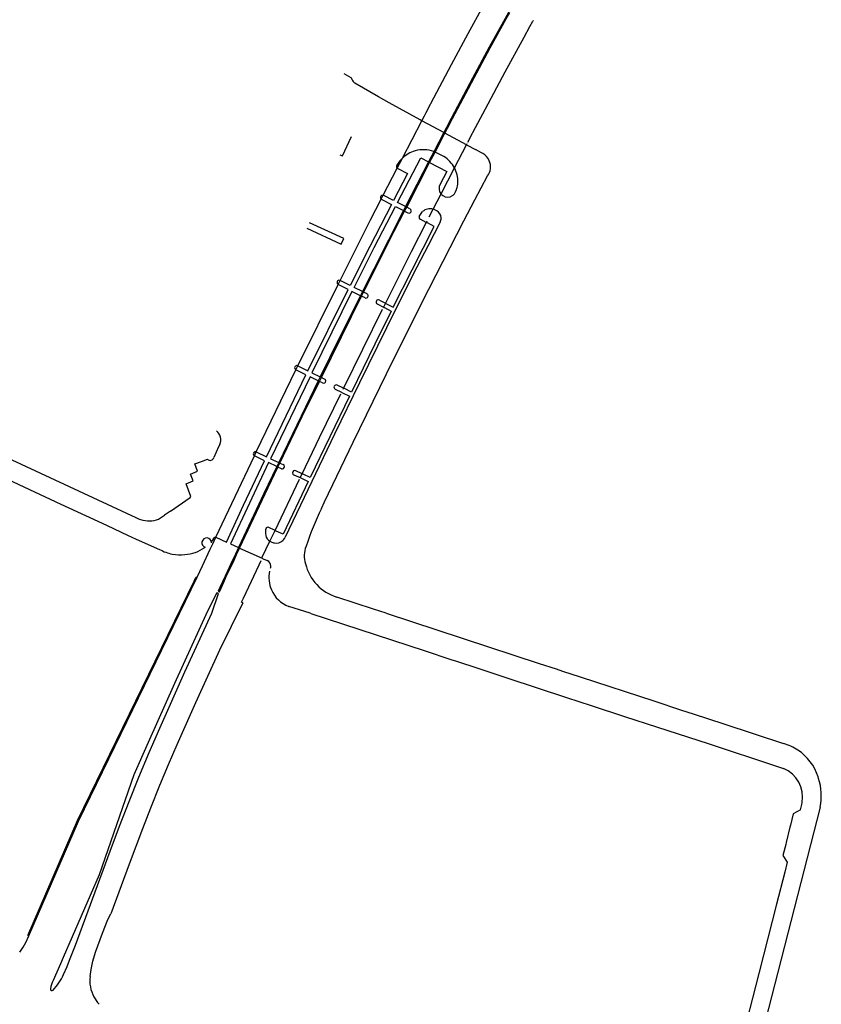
# Model space of a CAD drawing. Extents: x 148869 to 161638, y 453607 to 469810.
# Tile 898 of 1056: x 159112 to 159114.73, y 459865.87 to 459869.23. Entities that reach past the tile are written whole.
import ezdxf

# ---------------------------------------------------------------- set-up
doc = ezdxf.new("R2010")
doc.units = 0
doc.layers.add('LKI_V01_KANTRIJWEG', color=252, linetype='CONTINUOUS')

msp = doc.modelspace()

# ---------------------------------------------------------------- linework, layer by layer
at = {"layer": 'LKI_V01_KANTRIJWEG'}
for p, q in [((159113.1307, 459869.0342), (159113.1066, 459869.0478)), ((159113.1307, 459869.0342), (159113.1066, 459869.0478)), ((159113.3661, 459868.8909), (159113.2605, 459868.949)), ((159113.3661, 459868.8909), (159113.2605, 459868.949)), ((159113.3861, 459868.916), (159113.4009, 459868.9443)), ((159113.3861, 459868.916), (159113.4009, 459868.9443)), ((159113.4009, 459868.9443), (159113.4021, 459868.9465)), ((159113.4009, 459868.9443), (159113.4021, 459868.9465)), ((159113.3052, 459868.7605), (159113.3715, 459868.888)), ((159113.3052, 459868.7605), (159113.3715, 459868.888)), ((159113.3715, 459868.888), (159113.3703, 459868.8886)), ((159113.3715, 459868.888), (159113.3703, 459868.8886)), ((159113.4466, 459868.8477), (159113.3715, 459868.888)), ((159113.4466, 459868.8477), (159113.3715, 459868.888)), ((159113.4727, 459868.8978), (159113.4716, 459868.8956)), ((159113.4727, 459868.8978), (159113.4716, 459868.8956)), ((159113.4749, 459868.8933), (159113.4761, 459868.8955)), ((159113.4749, 459868.8933), (159113.4761, 459868.8955)), ((159113.4466, 459868.8477), (159113.4127, 459868.7826)), ((159113.4466, 459868.8477), (159113.4127, 459868.7826)), ((159113.4164, 459868.7811), (159113.4501, 459868.8458)), ((159113.4164, 459868.7811), (159113.4501, 459868.8458)), ((159113.4487, 459868.8466), (159113.4466, 459868.8477)), ((159113.4487, 459868.8466), (159113.4466, 459868.8477)), ((159113.4501, 459868.8458), (159113.4487, 459868.8466)), ((159113.4501, 459868.8458), (159113.4487, 459868.8466)), ((159113.5239, 459868.8062), (159113.4501, 459868.8458)), ((159113.5239, 459868.8062), (159113.4501, 459868.8458)), ((159113.5282, 459868.8146), (159113.5444, 459868.8454)), ((159113.5282, 459868.8146), (159113.5444, 459868.8454)), ((159113.5444, 459868.8454), (159113.5455, 459868.8476)), ((159113.5444, 459868.8454), (159113.5455, 459868.8476)), ((159113.5239, 459868.8062), (159113.526, 459868.8102)), ((159113.5239, 459868.8062), (159113.526, 459868.8102)), ((159113.4127, 459868.7826), (159113.3944, 459868.7475)), ((159113.4127, 459868.7826), (159113.3944, 459868.7475)), ((159113.3981, 459868.7456), (159113.4164, 459868.7811)), ((159113.3981, 459868.7456), (159113.4164, 459868.7811)), ((159113.4147, 459868.7818), (159113.4127, 459868.7826)), ((159113.4147, 459868.7818), (159113.4127, 459868.7826)), ((159113.4164, 459868.7811), (159113.4147, 459868.7818)), ((159113.4164, 459868.7811), (159113.4147, 459868.7818)), ((159113.4196, 459868.7798), (159113.4164, 459868.7811)), ((159113.4196, 459868.7798), (159113.4164, 459868.7811)), ((159113.4465, 459868.7659), (159113.4196, 459868.7798)), ((159113.4465, 459868.7659), (159113.4196, 459868.7798)), ((159113.4827, 459868.7271), (159113.5239, 459868.8062)), ((159113.4827, 459868.7271), (159113.5239, 459868.8062)), ((159113.5256, 459868.8053), (159113.5239, 459868.8062)), ((159113.5256, 459868.8053), (159113.5239, 459868.8062)), ((159113.5276, 459868.8042), (159113.5256, 459868.8053)), ((159113.5276, 459868.8042), (159113.5256, 459868.8053)), ((159113.5558, 459868.7891), (159113.5276, 459868.8042)), ((159113.5558, 459868.7891), (159113.5276, 459868.8042)), ((159113.557, 459868.7885), (159113.5558, 459868.7891)), ((159113.557, 459868.7885), (159113.5558, 459868.7891)), ((159113.557, 459868.7885), (159113.5558, 459868.7891)), ((159113.557, 459868.7885), (159113.5558, 459868.7891)), ((159113.5587, 459868.7875), (159113.557, 459868.7885)), ((159113.5587, 459868.7875), (159113.557, 459868.7885)), ((159113.5602, 459868.7868), (159113.5587, 459868.7875)), ((159113.5602, 459868.7868), (159113.5587, 459868.7875)), ((159113.5792, 459868.7767), (159113.5602, 459868.7868)), ((159113.5792, 459868.7767), (159113.5602, 459868.7868)), ((159113.2875, 459868.7267), (159113.3052, 459868.7605)), ((159113.2875, 459868.7267), (159113.3052, 459868.7605)), ((159113.3052, 459868.7605), (159113.3021, 459868.7576)), ((159113.3052, 459868.7605), (159113.3021, 459868.7576)), ((159113.3944, 459868.7475), (159113.3159, 459868.5954)), ((159113.3944, 459868.7475), (159113.3159, 459868.5954)), ((159113.3197, 459868.5934), (159113.3981, 459868.7456)), ((159113.3197, 459868.5934), (159113.3981, 459868.7456)), ((159113.3944, 459868.7475), (159113.3965, 459868.7465)), ((159113.3944, 459868.7475), (159113.3965, 459868.7465)), ((159113.3965, 459868.7465), (159113.3981, 459868.7456)), ((159113.3965, 459868.7465), (159113.3981, 459868.7456)), ((159113.2399, 459868.6337), (159113.2875, 459868.7267)), ((159113.2399, 459868.6337), (159113.2875, 459868.7267)), ((159113.2865, 459868.7274), (159113.2875, 459868.7267)), ((159113.2865, 459868.7274), (159113.2875, 459868.7267)), ((159113.4368, 459868.6386), (159113.4827, 459868.7271)), ((159113.4368, 459868.6386), (159113.4827, 459868.7271)), ((159113.4838, 459868.725), (159113.4827, 459868.7271)), ((159113.4838, 459868.725), (159113.4827, 459868.7271)), ((159113.485, 459868.7226), (159113.4838, 459868.725)), ((159113.485, 459868.7226), (159113.4838, 459868.725)), ((159113.6051, 459868.7237), (159113.6052, 459868.725)), ((159113.6051, 459868.7237), (159113.6052, 459868.725)), ((159113.2332, 459868.6206), (159113.2399, 459868.6337)), ((159113.2332, 459868.6206), (159113.2399, 459868.6337)), ((159113.2332, 459868.6206), (159113.2346, 459868.6197)), ((159113.2332, 459868.6206), (159113.2346, 459868.6197)), ((159113.2414, 459868.6332), (159113.2399, 459868.6337)), ((159113.2414, 459868.6332), (159113.2399, 459868.6337)), ((159113.41, 459868.5866), (159113.4368, 459868.6386)), ((159113.41, 459868.5866), (159113.4368, 459868.6386)), ((159113.4368, 459868.6386), (159113.4382, 459868.6371)), ((159113.4368, 459868.6386), (159113.4382, 459868.6371)), ((159113.4382, 459868.6371), (159113.4398, 459868.6355)), ((159113.4382, 459868.6371), (159113.4398, 459868.6355)), ((159113.4398, 459868.6355), (159113.4427, 459868.6331)), ((159113.4398, 459868.6355), (159113.4427, 459868.6331)), ((159113.3159, 459868.5954), (159113.3088, 459868.5815)), ((159113.3159, 459868.5954), (159113.3088, 459868.5815)), ((159113.3088, 459868.5815), (159113.3109, 459868.5804)), ((159113.3088, 459868.5815), (159113.3109, 459868.5804)), ((159113.3109, 459868.5804), (159113.3125, 459868.5796)), ((159113.3109, 459868.5804), (159113.3125, 459868.5796)), ((159113.3125, 459868.5796), (159113.3197, 459868.5934)), ((159113.3125, 459868.5796), (159113.3197, 459868.5934)), ((159113.3125, 459868.5796), (159113.3241, 459868.5737)), ((159113.3125, 459868.5796), (159113.3241, 459868.5737)), ((159113.318, 459868.5943), (159113.3159, 459868.5954)), ((159113.318, 459868.5943), (159113.3159, 459868.5954)), ((159113.3197, 459868.5934), (159113.318, 459868.5943)), ((159113.3197, 459868.5934), (159113.318, 459868.5943)), ((159113.331, 459868.5875), (159113.3197, 459868.5934)), ((159113.331, 459868.5875), (159113.3197, 459868.5934)), ((159113.3626, 459868.562), (159113.3739, 459868.5782)), ((159113.3626, 459868.562), (159113.3739, 459868.5782)), ((159113.3964, 459868.5603), (159113.41, 459868.5866)), ((159113.3964, 459868.5603), (159113.41, 459868.5866)), ((159113.4119, 459868.5861), (159113.41, 459868.5866)), ((159113.4119, 459868.5861), (159113.41, 459868.5866)), ((159113.414, 459868.5853), (159113.4119, 459868.5861)), ((159113.414, 459868.5853), (159113.4119, 459868.5861)), ((159113.3867, 459868.5413), (159113.3655, 459868.5522)), ((159113.3867, 459868.5413), (159113.3655, 459868.5522)), ((159113.3888, 459868.5454), (159113.3867, 459868.5413)), ((159113.3888, 459868.5454), (159113.3867, 459868.5413)), ((159113.3884, 459868.5404), (159113.3867, 459868.5413)), ((159113.3884, 459868.5404), (159113.3867, 459868.5413)), ((159113.4341, 459868.5427), (159113.4353, 459868.5458)), ((159113.4341, 459868.5427), (159113.4353, 459868.5458)), ((159113.4437, 459868.4093), (159113.5149, 459868.5465)), ((159113.4437, 459868.4093), (159113.5149, 459868.5465)), ((159113.1053, 459868.4864), (159112.9881, 459868.5404)), ((159113.1053, 459868.4864), (159112.9881, 459868.5404)), ((159113.3904, 459868.5394), (159113.3884, 459868.5404)), ((159113.3904, 459868.5394), (159113.3884, 459868.5404)), ((159113.3712, 459868.2667), (159113.4437, 459868.4093)), ((159113.3712, 459868.2667), (159113.4437, 459868.4093)), ((159113.0863, 459868.3298), (159113.093, 459868.3431)), ((159113.0863, 459868.3298), (159113.093, 459868.3431)), ((159113.093, 459868.3431), (159113.0915, 459868.3436)), ((159113.093, 459868.3431), (159113.0915, 459868.3436)), ((159112.9489, 459868.0518), (159113.0863, 459868.3298)), ((159112.9489, 459868.0518), (159113.0863, 459868.3298)), ((159113.0849, 459868.3306), (159113.0863, 459868.3298)), ((159113.0849, 459868.3306), (159113.0863, 459868.3298)), ((159113.0293, 459868.0123), (159113.166, 459868.2895)), ((159113.0293, 459868.0123), (159113.166, 459868.2895)), ((159113.169, 459868.3051), (159113.1622, 459868.2914)), ((159113.169, 459868.3051), (159113.1622, 459868.2914)), ((159113.1642, 459868.2904), (159113.1622, 459868.2914)), ((159113.1642, 459868.2904), (159113.1622, 459868.2914)), ((159113.166, 459868.2895), (159113.1642, 459868.2904)), ((159113.166, 459868.2895), (159113.1642, 459868.2904)), ((159113.166, 459868.2895), (159113.1729, 459868.3032)), ((159113.166, 459868.2895), (159113.1729, 459868.3032)), ((159113.1777, 459868.2837), (159113.166, 459868.2895)), ((159113.1777, 459868.2837), (159113.166, 459868.2895)), ((159113.1711, 459868.3041), (159113.169, 459868.3051)), ((159113.1711, 459868.3041), (159113.169, 459868.3051)), ((159113.1729, 459868.3032), (159113.1711, 459868.3041)), ((159113.1729, 459868.3032), (159113.1711, 459868.3041)), ((159113.1845, 459868.2974), (159113.1729, 459868.3032)), ((159113.1845, 459868.2974), (159113.1729, 459868.3032)), ((159113.2269, 459868.276), (159113.2472, 459868.2658)), ((159113.2269, 459868.276), (159113.2472, 459868.2658)), ((159113.2188, 459868.2631), (159113.2403, 459868.2522)), ((159113.2188, 459868.2631), (159113.2403, 459868.2522)), ((159113.2472, 459868.2658), (159113.2403, 459868.2522)), ((159113.2472, 459868.2658), (159113.2403, 459868.2522)), ((159113.2403, 459868.2522), (159113.2423, 459868.2513)), ((159113.2403, 459868.2522), (159113.2423, 459868.2513)), ((159113.2423, 459868.2513), (159113.2438, 459868.2505)), ((159113.2423, 459868.2513), (159113.2438, 459868.2505)), ((159113.2472, 459868.2658), (159113.2491, 459868.2648)), ((159113.2472, 459868.2658), (159113.2491, 459868.2648)), ((159113.2491, 459868.2648), (159113.2506, 459868.264)), ((159113.2491, 459868.2648), (159113.2506, 459868.264)), ((159113.2508, 459868.0252), (159113.3712, 459868.2667)), ((159113.2508, 459868.0252), (159113.3712, 459868.2667)), ((159112.8067, 459867.7584), (159112.9421, 459868.0383)), ((159112.8067, 459867.7584), (159112.9421, 459868.0383)), ((159112.9409, 459868.039), (159112.9421, 459868.0383)), ((159112.9409, 459868.039), (159112.9421, 459868.0383)), ((159112.9409, 459868.039), (159112.9421, 459868.0383)), ((159112.9409, 459868.039), (159112.9421, 459868.0383)), ((159112.9421, 459868.0383), (159112.9489, 459868.0518)), ((159112.9421, 459868.0383), (159112.9489, 459868.0518)), ((159112.9489, 459868.0518), (159112.9474, 459868.0523)), ((159112.9489, 459868.0518), (159112.9474, 459868.0523)), ((159113.0251, 459868.0144), (159113.0185, 459868.0009)), ((159113.0251, 459868.0144), (159113.0185, 459868.0009)), ((159113.0227, 459867.9988), (159113.0293, 459868.0123)), ((159113.0227, 459867.9988), (159113.0293, 459868.0123)), ((159113.0251, 459868.0144), (159113.0272, 459868.0133)), ((159113.0251, 459868.0144), (159113.0272, 459868.0133)), ((159113.0272, 459868.0133), (159113.0293, 459868.0123)), ((159113.0272, 459868.0133), (159113.0293, 459868.0123)), ((159113.0293, 459868.0123), (159113.0401, 459868.007)), ((159113.0293, 459868.0123), (159113.0401, 459868.007)), ((159113.0206, 459867.9998), (159113.0185, 459868.0009)), ((159113.0206, 459867.9998), (159113.0185, 459868.0009)), ((159113.0227, 459867.9988), (159113.0206, 459867.9998)), ((159113.0227, 459867.9988), (159113.0206, 459867.9998)), ((159113.0331, 459867.9937), (159113.0227, 459867.9988)), ((159113.0331, 459867.9937), (159113.0227, 459867.9988)), ((159113.0756, 459867.9727), (159113.0972, 459867.9621)), ((159113.0756, 459867.9727), (159113.0972, 459867.9621)), ((159113.104, 459867.9759), (159113.0824, 459867.9865)), ((159113.104, 459867.9759), (159113.0824, 459867.9865)), ((159113.104, 459867.9759), (159113.1018, 459867.9715)), ((159113.104, 459867.9759), (159113.1018, 459867.9715)), ((159113.1059, 459867.975), (159113.104, 459867.9759)), ((159113.1059, 459867.975), (159113.104, 459867.9759)), ((159113.1075, 459867.9742), (159113.1059, 459867.975)), ((159113.1075, 459867.9742), (159113.1059, 459867.975)), ((159113.0972, 459867.9621), (159113.0991, 459867.9611)), ((159113.0972, 459867.9621), (159113.0991, 459867.9611)), ((159113.0991, 459867.9611), (159113.1008, 459867.9603)), ((159113.0991, 459867.9611), (159113.1008, 459867.9603)), ((159111.6477, 459867.8829), (159112.3958, 459867.5344)), ((159111.6477, 459867.8829), (159112.3958, 459867.5344)), ((159112.6786, 459867.776), (159112.6617, 459867.7397)), ((159112.6786, 459867.776), (159112.6617, 459867.7397)), ((159112.6823, 459867.7841), (159112.6786, 459867.776)), ((159112.6823, 459867.7841), (159112.6786, 459867.776)), ((159112.6693, 459867.4671), (159112.8003, 459867.7452)), ((159112.6693, 459867.4671), (159112.8003, 459867.7452)), ((159112.8003, 459867.7452), (159112.8067, 459867.7584)), ((159112.8003, 459867.7452), (159112.8067, 459867.7584)), ((159112.8003, 459867.7452), (159112.8013, 459867.7447)), ((159112.8003, 459867.7452), (159112.8013, 459867.7447)), ((159112.6203, 459867.726), (159112.6403, 459867.7337)), ((159112.6203, 459867.726), (159112.6403, 459867.7337)), ((159112.8835, 459867.722), (159112.8769, 459867.7083)), ((159112.8835, 459867.722), (159112.8769, 459867.7083)), ((159112.8792, 459867.7072), (159112.8769, 459867.7083)), ((159112.8792, 459867.7072), (159112.8769, 459867.7083)), ((159112.8808, 459867.7064), (159112.8792, 459867.7072)), ((159112.8808, 459867.7064), (159112.8792, 459867.7072)), ((159112.8808, 459867.7064), (159112.8874, 459867.7202)), ((159112.8808, 459867.7064), (159112.8874, 459867.7202)), ((159112.8924, 459867.7009), (159112.8808, 459867.7064)), ((159112.8924, 459867.7009), (159112.8808, 459867.7064)), ((159112.8835, 459867.722), (159112.8858, 459867.721)), ((159112.8835, 459867.722), (159112.8858, 459867.721)), ((159112.8858, 459867.721), (159112.8874, 459867.7202)), ((159112.8858, 459867.721), (159112.8874, 459867.7202)), ((159112.8874, 459867.7202), (159112.8983, 459867.7151)), ((159112.8874, 459867.7202), (159112.8983, 459867.7151)), ((159111.8931, 459867.6958), (159112.1409, 459867.5805)), ((159111.8931, 459867.6958), (159112.1409, 459867.5805)), ((159112.935, 459867.6806), (159112.9586, 459867.6695)), ((159112.935, 459867.6806), (159112.9586, 459867.6695)), ((159112.9632, 459867.6839), (159112.9413, 459867.6944)), ((159112.9632, 459867.6839), (159112.9413, 459867.6944)), ((159112.9581, 459867.6733), (159112.9632, 459867.6839)), ((159112.9581, 459867.6733), (159112.9632, 459867.6839)), ((159112.9651, 459867.683), (159112.9632, 459867.6839)), ((159112.9651, 459867.683), (159112.9632, 459867.6839)), ((159112.967, 459867.6821), (159112.9651, 459867.683)), ((159112.967, 459867.6821), (159112.9651, 459867.683)), ((159112.871, 459867.4903), (159112.9546, 459867.6654)), ((159112.871, 459867.4903), (159112.9546, 459867.6654)), ((159112.1409, 459867.5805), (159112.1681, 459867.5678)), ((159112.1409, 459867.5805), (159112.1681, 459867.5678)), ((159112.1681, 459867.5678), (159112.2809, 459867.5153)), ((159112.1681, 459867.5678), (159112.2809, 459867.5153)), ((159113.0289, 459867.5652), (159113.0399, 459867.5882)), ((159113.0289, 459867.5652), (159113.0399, 459867.5882)), ((159112.474, 459867.5293), (159112.4943, 459867.543)), ((159112.474, 459867.5293), (159112.4943, 459867.543)), ((159112.5142, 459867.5563), (159112.4943, 459867.543)), ((159112.5142, 459867.5563), (159112.4943, 459867.543)), ((159112.871, 459867.4903), (159112.8478, 459867.5012)), ((159112.871, 459867.4903), (159112.8478, 459867.5012)), ((159112.3674, 459867.4745), (159112.3972, 459867.4605)), ((159112.3674, 459867.4745), (159112.3972, 459867.4605)), ((159112.659, 459867.445), (159112.6693, 459867.4671)), ((159112.659, 459867.445), (159112.6693, 459867.4671)), ((159112.6693, 459867.4671), (159112.6679, 459867.4674)), ((159112.6693, 459867.4671), (159112.6679, 459867.4674)), ((159112.8535, 459867.4535), (159112.871, 459867.4903)), ((159112.8535, 459867.4535), (159112.871, 459867.4903)), ((159112.8731, 459867.4893), (159112.871, 459867.4903)), ((159112.8731, 459867.4893), (159112.871, 459867.4903)), ((159112.8749, 459867.4885), (159112.8731, 459867.4893)), ((159112.8749, 459867.4885), (159112.8731, 459867.4893)), ((159112.3972, 459867.4605), (159112.4773, 459867.4257)), ((159112.3972, 459867.4605), (159112.4773, 459867.4257)), ((159112.633, 459867.4329), (159112.631, 459867.4323)), ((159112.633, 459867.4329), (159112.631, 459867.4323)), ((159112.6502, 459867.4261), (159112.659, 459867.445)), ((159112.6502, 459867.4261), (159112.659, 459867.445)), ((159112.6601, 459867.461), (159112.6539, 459867.4524)), ((159112.6601, 459867.461), (159112.6539, 459867.4524)), ((159112.6601, 459867.461), (159112.6629, 459867.465)), ((159112.6601, 459867.461), (159112.6629, 459867.465)), ((159112.8264, 459867.3968), (159112.8535, 459867.4535)), ((159112.8264, 459867.3968), (159112.8535, 459867.4535)), ((159112.8535, 459867.4535), (159112.8555, 459867.4522)), ((159112.8535, 459867.4535), (159112.8555, 459867.4522)), ((159112.8555, 459867.4522), (159112.8573, 459867.4513)), ((159112.8555, 459867.4522), (159112.8573, 459867.4513)), ((159112.6238, 459867.3697), (159112.6502, 459867.4261)), ((159112.6238, 459867.3697), (159112.6502, 459867.4261)), ((159112.7359, 459867.4099), (159112.7271, 459867.391)), ((159112.7359, 459867.4099), (159112.7271, 459867.391)), ((159112.731, 459867.3892), (159112.7398, 459867.4081)), ((159112.731, 459867.3892), (159112.7398, 459867.4081)), ((159112.7462, 459867.432), (159112.7359, 459867.4099)), ((159112.7462, 459867.432), (159112.7359, 459867.4099)), ((159112.7398, 459867.4081), (159112.7501, 459867.4303)), ((159112.7398, 459867.4081), (159112.7501, 459867.4303)), ((159112.7462, 459867.432), (159112.7485, 459867.431)), ((159112.7462, 459867.432), (159112.7485, 459867.431)), ((159112.7485, 459867.431), (159112.7501, 459867.4303)), ((159112.7485, 459867.431), (159112.7501, 459867.4303)), ((159112.7501, 459867.4303), (159112.8267, 459867.3955)), ((159112.7501, 459867.4303), (159112.8267, 459867.3955)), ((159112.615, 459867.3507), (159112.6238, 459867.3697)), ((159112.615, 459867.3507), (159112.6238, 459867.3697)), ((159112.7271, 459867.391), (159112.7009, 459867.3346)), ((159112.7271, 459867.391), (159112.7009, 459867.3346)), ((159112.7048, 459867.3328), (159112.731, 459867.3892)), ((159112.7048, 459867.3328), (159112.731, 459867.3892)), ((159112.8074, 459867.3543), (159112.8162, 459867.3732)), ((159112.8074, 459867.3543), (159112.8162, 459867.3732)), ((159112.8162, 459867.3732), (159112.8231, 459867.3881)), ((159112.8162, 459867.3732), (159112.8231, 459867.3881)), ((159112.8267, 459867.3955), (159112.8284, 459867.3947)), ((159112.8267, 459867.3955), (159112.8284, 459867.3947)), ((159112.8284, 459867.3947), (159112.8302, 459867.3939)), ((159112.8284, 459867.3947), (159112.8302, 459867.3939)), ((159112.8302, 459867.3939), (159112.8444, 459867.3875)), ((159112.8302, 459867.3939), (159112.8444, 459867.3875)), ((159112.7009, 459867.3346), (159112.692, 459867.3156)), ((159112.7009, 459867.3346), (159112.692, 459867.3156)), ((159112.696, 459867.3138), (159112.7048, 459867.3328)), ((159112.696, 459867.3138), (159112.7048, 459867.3328)), ((159112.7812, 459867.298), (159112.8074, 459867.3543)), ((159112.7812, 459867.298), (159112.8074, 459867.3543)), ((159112.692, 459867.3156), (159112.6828, 459867.2959)), ((159112.692, 459867.3156), (159112.6828, 459867.2959)), ((159112.6868, 459867.2941), (159112.696, 459867.3138)), ((159112.6868, 459867.2941), (159112.696, 459867.3138)), ((159112.7724, 459867.2791), (159112.7812, 459867.298)), ((159112.7724, 459867.2791), (159112.7812, 459867.298)), ((159112.7632, 459867.2594), (159112.7724, 459867.2791)), ((159112.7632, 459867.2594), (159112.7724, 459867.2791)), ((159113.2065, 459867.2223), (159113.082, 459867.2634)), ((159113.2065, 459867.2223), (159113.082, 459867.2634)), ((159112.9931, 459867.2072), (159113.2119, 459867.136)), ((159112.9931, 459867.2072), (159113.2119, 459867.136)), ((159113.2494, 459867.2081), (159113.2065, 459867.2223)), ((159113.2494, 459867.2081), (159113.2065, 459867.2223)), ((159113.2494, 459867.2081), (159113.7713, 459867.0371)), ((159113.2494, 459867.2081), (159113.7713, 459867.0371)), ((159113.2119, 459867.136), (159113.3827, 459867.0797)), ((159113.2119, 459867.136), (159113.3827, 459867.0797)), ((159113.3827, 459867.0797), (159113.4708, 459867.0506)), ((159113.3827, 459867.0797), (159113.4708, 459867.0506)), ((159113.4708, 459867.0506), (159113.4896, 459867.0444)), ((159113.4708, 459867.0506), (159113.4896, 459867.0444)), ((159113.4896, 459867.0444), (159113.5626, 459867.0203)), ((159113.4896, 459867.0444), (159113.5626, 459867.0203)), ((159113.7713, 459867.0371), (159113.8292, 459867.0181)), ((159113.7713, 459867.0371), (159113.8292, 459867.0181)), ((159113.5626, 459867.0203), (159113.665, 459866.9866)), ((159113.5626, 459867.0203), (159113.665, 459866.9866)), ((159113.8292, 459867.0181), (159113.8514, 459867.0109)), ((159113.8292, 459867.0181), (159113.8514, 459867.0109)), ((159113.8514, 459867.0109), (159113.9107, 459866.9915)), ((159113.8514, 459867.0109), (159113.9107, 459866.9915)), ((159113.665, 459866.9866), (159113.8649, 459866.9207)), ((159113.665, 459866.9866), (159113.8649, 459866.9207)), ((159113.9107, 459866.9915), (159114.1619, 459866.9089)), ((159113.9107, 459866.9915), (159114.1619, 459866.9089)), ((159113.8649, 459866.9207), (159113.9487, 459866.8932)), ((159113.8649, 459866.9207), (159113.9487, 459866.8932)), ((159114.1619, 459866.9089), (159114.2569, 459866.8776)), ((159114.1619, 459866.9089), (159114.2569, 459866.8776)), ((159113.9487, 459866.8932), (159114.0628, 459866.856)), ((159113.9487, 459866.8932), (159114.0628, 459866.856)), ((159114.2569, 459866.8776), (159114.2962, 459866.8647)), ((159114.2569, 459866.8776), (159114.2962, 459866.8647)), ((159114.2962, 459866.8647), (159114.4011, 459866.8304)), ((159114.2962, 459866.8647), (159114.4011, 459866.8304)), ((159114.0628, 459866.856), (159114.1747, 459866.8195)), ((159114.0628, 459866.856), (159114.1747, 459866.8195)), ((159114.4011, 459866.8304), (159114.6045, 459866.7638)), ((159114.4011, 459866.8304), (159114.6045, 459866.7638)), ((159114.5804, 459866.6863), (159114.6045, 459866.6784)), ((159114.5804, 459866.6863), (159114.6045, 459866.6784)), ((159114.7243, 459866.6445), (159114.7225, 459866.6501)), ((159114.7243, 459866.6445), (159114.7225, 459866.6501)), ((159114.6265, 459866.4778), (159114.6135, 459866.426)), ((159114.6265, 459866.4778), (159114.6135, 459866.426)), ((159114.6282, 459866.4847), (159114.6265, 459866.4778)), ((159114.6282, 459866.4847), (159114.6265, 459866.4778)), ((159114.6135, 459866.426), (159114.612, 459866.4196)), ((159114.6135, 459866.426), (159114.612, 459866.4196)), ((159114.6171, 459866.3585), (159114.6086, 459866.3251)), ((159114.6171, 459866.3585), (159114.6086, 459866.3251)), ((159114.6086, 459866.3251), (159114.5806, 459866.2158)), ((159114.6086, 459866.3251), (159114.5806, 459866.2158)), ((159114.5806, 459866.2158), (159114.5211, 459865.9838)), ((159114.5806, 459866.2158), (159114.5211, 459865.9838)), ((159112.0003, 459866.0518), (159112.0027, 459866.0551)), ((159112.0003, 459866.0518), (159112.0027, 459866.0551)), ((159112.1487, 459866.0338), (159112.1389, 459866.0119)), ((159112.1487, 459866.0338), (159112.1389, 459866.0119)), ((159112.1616, 459866.0024), (159112.1706, 459866.0244)), ((159112.1616, 459866.0024), (159112.1706, 459866.0244)), ((159112.1389, 459866.0119), (159112.1142, 459865.9549)), ((159112.1389, 459866.0119), (159112.1142, 459865.9549)), ((159112.1495, 459865.9752), (159112.1616, 459866.0024)), ((159112.1495, 459865.9752), (159112.1616, 459866.0024)), ((159114.5211, 459865.9838), (159114.4984, 459865.8953)), ((159114.5211, 459865.9838), (159114.4984, 459865.8953)), ((159114.4984, 459865.8953), (159114.4798, 459865.8195)), ((159114.4984, 459865.8953), (159114.4798, 459865.8195)), ((159112.271, 459865.8747), (159112.2717, 459865.8739)), ((159112.271, 459865.8747), (159112.2717, 459865.8739))]:
    msp.add_line(p, q, dxfattribs=at)
for points in [[(159113.4021, 459868.9465), (159113.4729, 459869.0804), (159113.5296, 459869.1862), (159113.5806, 459869.2788), (159113.5972, 459869.3076)], [(159113.4021, 459868.9465), (159113.4729, 459869.0804), (159113.5296, 459869.1862), (159113.5806, 459869.2788), (159113.5972, 459869.3076)], [(159113.6678, 459869.2595), (159113.655, 459869.2373), (159113.6012, 459869.1394), (159113.5445, 459869.0337), (159113.4727, 459868.8978)], [(159113.6678, 459869.2595), (159113.655, 459869.2373), (159113.6012, 459869.1394), (159113.5445, 459869.0337), (159113.4727, 459868.8978)], [(159113.4761, 459868.8955), (159113.6049, 459869.1372), (159113.659, 459869.2354), (159113.6715, 459869.257)], [(159113.4761, 459868.8955), (159113.6049, 459869.1372), (159113.659, 459869.2354), (159113.6715, 459869.257)], [(159113.7402, 459869.2102), (159113.7502, 459869.2279), (159113.7517, 459869.2306)], [(159113.7402, 459869.2102), (159113.7502, 459869.2279), (159113.7517, 459869.2306)], [(159113.5455, 459868.8476), (159113.5881, 459868.9289), (159113.6551, 459869.0547), (159113.7198, 459869.1738), (159113.7402, 459869.2102)], [(159113.5455, 459868.8476), (159113.5881, 459868.9289), (159113.6551, 459869.0547), (159113.7198, 459869.1738), (159113.7402, 459869.2102)], [(159113.2605, 459868.949), (159113.2236, 459868.9694), (159113.1428, 459869.0168)], [(159113.2605, 459868.949), (159113.2236, 459868.9694), (159113.1428, 459869.0168)], [(159113.3715, 459868.888), (159113.3802, 459868.9046), (159113.3861, 459868.916)], [(159113.3715, 459868.888), (159113.3802, 459868.9046), (159113.3861, 459868.916)], [(159113.3703, 459868.8886), (159113.3693, 459868.8892), (159113.3661, 459868.8909)], [(159113.3703, 459868.8886), (159113.3693, 459868.8892), (159113.3661, 459868.8909)], [(159113.4716, 459868.8956), (159113.4555, 459868.8647), (159113.4466, 459868.8477)], [(159113.4716, 459868.8956), (159113.4555, 459868.8647), (159113.4466, 459868.8477)], [(159113.4501, 459868.8458), (159113.4588, 459868.8624), (159113.4749, 459868.8933)], [(159113.4501, 459868.8458), (159113.4588, 459868.8624), (159113.4749, 459868.8933)], [(159113.0917, 459868.772), (159113.1006, 459868.7679), (159113.1321, 459868.8346)], [(159113.0917, 459868.772), (159113.1006, 459868.7679), (159113.1321, 459868.8346)], [(159113.3159, 459868.5954), (159113.2884, 459868.6096), (159113.3683, 459868.7612), (159113.3944, 459868.7475)], [(159113.3159, 459868.5954), (159113.2884, 459868.6096), (159113.3683, 459868.7612), (159113.3944, 459868.7475)], [(159113.3981, 459868.7456), (159113.4566, 459868.7151), (159113.4334, 459868.6719)], [(159113.3981, 459868.7456), (159113.4566, 459868.7151), (159113.4334, 459868.6719)], [(159113.2875, 459868.7267), (159113.3228, 459868.7077), (159113.2747, 459868.616), (159113.2414, 459868.6332)], [(159113.2875, 459868.7267), (159113.3228, 459868.7077), (159113.2747, 459868.616), (159113.2414, 459868.6332)], [(159113.5149, 459868.5465), (159113.5522, 459868.6179), (159113.5958, 459868.6998)], [(159113.5149, 459868.5465), (159113.5522, 459868.6179), (159113.5958, 459868.6998)], [(159113.093, 459868.3431), (159113.1969, 459868.5497), (159113.2332, 459868.6206)], [(159113.093, 459868.3431), (159113.1969, 459868.5497), (159113.2332, 459868.6206)], [(159113.2346, 459868.6197), (159113.2678, 459868.6024), (159113.1938, 459868.4589), (159113.1267, 459868.3263), (159113.093, 459868.3431)], [(159113.2346, 459868.6197), (159113.2678, 459868.6024), (159113.1938, 459868.4589), (159113.1267, 459868.3263), (159113.093, 459868.3431)], [(159113.169, 459868.3051), (159113.1403, 459868.3195), (159113.2092, 459868.4555), (159113.2813, 459868.5955), (159113.3088, 459868.5815)], [(159113.169, 459868.3051), (159113.1403, 459868.3195), (159113.2092, 459868.4555), (159113.2813, 459868.5955), (159113.3088, 459868.5815)], [(159113.3088, 459868.5815), (159113.2076, 459868.3823), (159113.169, 459868.3051)], [(159113.3088, 459868.5815), (159113.2076, 459868.3823), (159113.169, 459868.3051)], [(159113.1729, 459868.3032), (159113.2773, 459868.5111), (159113.3125, 459868.5796)], [(159113.1729, 459868.3032), (159113.2773, 459868.5111), (159113.3125, 459868.5796)], [(159113.4341, 459868.5427), (159113.3928, 459868.4626), (159113.3422, 459868.3645), (159113.2504, 459868.1816), (159113.1584, 459867.9939), (159113.0732, 459867.8185), (159112.9052, 459867.467)], [(159113.4341, 459868.5427), (159113.3928, 459868.4626), (159113.3422, 459868.3645), (159113.2504, 459868.1816), (159113.1584, 459867.9939), (159113.0732, 459867.8185), (159112.9052, 459867.467)], [(159113.3867, 459868.5413), (159113.3354, 459868.4411), (159113.2472, 459868.2658)], [(159113.3867, 459868.5413), (159113.3354, 459868.4411), (159113.2472, 459868.2658)], [(159112.9794, 459868.5217), (159113.0964, 459868.4673), (159113.1053, 459868.4864)], [(159112.9794, 459868.5217), (159113.0964, 459868.4673), (159113.1053, 459868.4864)], [(159113.2506, 459868.264), (159113.2738, 459868.2524), (159113.3379, 459868.3799), (159113.4138, 459868.5273), (159113.3904, 459868.5394)], [(159113.2506, 459868.264), (159113.2738, 459868.2524), (159113.3379, 459868.3799), (159113.4138, 459868.5273), (159113.3904, 459868.5394)], [(159112.9489, 459868.0518), (159112.9828, 459868.0352), (159113.1198, 459868.3128), (159113.0863, 459868.3298)], [(159112.9489, 459868.0518), (159112.9828, 459868.0352), (159113.1198, 459868.3128), (159113.0863, 459868.3298)], [(159113.1622, 459868.2914), (159113.1331, 459868.3058), (159112.9965, 459868.0284), (159113.0251, 459868.0144)], [(159113.1622, 459868.2914), (159113.1331, 459868.3058), (159112.9965, 459868.0284), (159113.0251, 459868.0144)], [(159113.1622, 459868.2914), (159113.0884, 459868.1439), (159113.0251, 459868.0144)], [(159113.1622, 459868.2914), (159113.0884, 459868.1439), (159113.0251, 459868.0144)], [(159113.2365, 459868.2444), (159113.1686, 459868.1075), (159113.104, 459867.9759)], [(159113.2365, 459868.2444), (159113.1686, 459868.1075), (159113.104, 459867.9759)], [(159113.2438, 459868.2505), (159113.267, 459868.2389), (159113.2111, 459868.1261), (159113.1312, 459867.9625), (159113.1075, 459867.9742)], [(159113.2438, 459868.2505), (159113.267, 459868.2389), (159113.2111, 459868.1261), (159113.1312, 459867.9625), (159113.1075, 459867.9742)], [(159112.8067, 459867.7584), (159112.8417, 459867.7421), (159112.976, 459868.0213), (159112.9421, 459868.0383)], [(159112.8067, 459867.7584), (159112.8417, 459867.7421), (159112.976, 459868.0213), (159112.9421, 459868.0383)], [(159113.0185, 459868.0009), (159112.9901, 459868.0148), (159112.8554, 459867.7353), (159112.8835, 459867.722)], [(159113.0185, 459868.0009), (159112.9901, 459868.0148), (159112.8554, 459867.7353), (159112.8835, 459867.722)], [(159113.0399, 459867.5882), (159113.137, 459867.7913), (159113.2508, 459868.0252)], [(159113.0399, 459867.5882), (159113.137, 459867.7913), (159113.2508, 459868.0252)], [(159113.0185, 459868.0009), (159112.9598, 459867.8805), (159112.8835, 459867.722)], [(159113.0185, 459868.0009), (159112.9598, 459867.8805), (159112.8835, 459867.722)], [(159112.8874, 459867.7202), (159112.9638, 459867.8787), (159113.0227, 459867.9988)], [(159112.8874, 459867.7202), (159112.9638, 459867.8787), (159113.0227, 459867.9988)], [(159112.9632, 459867.6839), (159113.0226, 459867.8079), (159113.0948, 459867.957)], [(159112.9632, 459867.6839), (159113.0226, 459867.8079), (159113.0948, 459867.957)], [(159113.1008, 459867.9603), (159113.1245, 459867.9486), (159112.9903, 459867.6709), (159112.967, 459867.6821)], [(159113.1008, 459867.9603), (159113.1245, 459867.9486), (159112.9903, 459867.6709), (159112.967, 459867.6821)], [(159112.6693, 459867.4671), (159112.7052, 459867.4508), (159112.7634, 459867.5768), (159112.835, 459867.7284), (159112.8013, 459867.7447)], [(159112.6693, 459867.4671), (159112.7052, 459867.4508), (159112.7634, 459867.5768), (159112.835, 459867.7284), (159112.8013, 459867.7447)], [(159112.5142, 459867.5563), (159112.582, 459867.6028), (159112.5838, 459867.6066), (159112.5679, 459867.6498), (159112.5915, 459867.6597), (159112.583, 459867.6821), (159112.607, 459867.6931), (159112.5978, 459867.7174), (159112.6203, 459867.726)], [(159112.5142, 459867.5563), (159112.582, 459867.6028), (159112.5838, 459867.6066), (159112.5679, 459867.6498), (159112.5915, 459867.6597), (159112.583, 459867.6821), (159112.607, 459867.6931), (159112.5978, 459867.7174), (159112.6203, 459867.726)], [(159112.8769, 459867.7083), (159112.8489, 459867.7217), (159112.7191, 459867.4444), (159112.7462, 459867.432)], [(159112.8769, 459867.7083), (159112.8489, 459867.7217), (159112.7191, 459867.4444), (159112.7462, 459867.432)], [(159112.8769, 459867.7083), (159112.8328, 459867.6163), (159112.7462, 459867.432)], [(159112.8769, 459867.7083), (159112.8328, 459867.6163), (159112.7462, 459867.432)], [(159112.7501, 459867.4303), (159112.8372, 459867.6151), (159112.8808, 459867.7064)], [(159112.7501, 459867.4303), (159112.8372, 459867.6151), (159112.8808, 459867.7064)], [(159112.9586, 459867.6695), (159112.9838, 459867.6572), (159112.8984, 459867.4774), (159112.8749, 459867.4885)], [(159112.9586, 459867.6695), (159112.9838, 459867.6572), (159112.8984, 459867.4774), (159112.8749, 459867.4885)], [(159112.3958, 459867.5344), (159112.4011, 459867.5319), (159112.4051, 459867.5306)], [(159112.3958, 459867.5344), (159112.4011, 459867.5319), (159112.4051, 459867.5306)], [(159112.2809, 459867.5153), (159112.2982, 459867.5073), (159112.3674, 459867.4745)], [(159112.2809, 459867.5153), (159112.2982, 459867.5073), (159112.3674, 459867.4745)], [(159112.0212, 459866.0845), (159112.0319, 459866.1075), (159112.2011, 459866.4987), (159112.3655, 459866.838), (159112.6059, 459867.3309), (159112.615, 459867.3507)], [(159112.0212, 459866.0845), (159112.0319, 459866.1075), (159112.2011, 459866.4987), (159112.3655, 459866.838), (159112.6059, 459867.3309), (159112.615, 459867.3507)], [(159112.0276, 459866.1092), (159112.1974, 459866.5006), (159112.5949, 459867.3175), (159112.601, 459867.3295), (159112.6022, 459867.3306), (159112.6043, 459867.3314), (159112.6059, 459867.3309)], [(159112.0276, 459866.1092), (159112.1974, 459866.5006), (159112.5949, 459867.3175), (159112.601, 459867.3295), (159112.6022, 459867.3306), (159112.6043, 459867.3314), (159112.6059, 459867.3309)], [(159112.676, 459867.2758), (159112.6728, 459867.2775), (159112.6406, 459867.215), (159112.5285, 459866.9688), (159112.4379, 459866.7672), (159112.389, 459866.657), (159112.2708, 459866.316), (159112.1487, 459866.0338)], [(159112.676, 459867.2758), (159112.6728, 459867.2775), (159112.6406, 459867.215), (159112.5285, 459866.9688), (159112.4379, 459866.7672), (159112.389, 459866.657), (159112.2708, 459866.316), (159112.1487, 459866.0338)], [(159112.1706, 459866.0244), (159112.1909, 459866.0762), (159112.3086, 459866.3965), (159112.3403, 459866.4811), (159112.3731, 459866.5653), (159112.4067, 459866.6492), (159112.4417, 459866.7327), (159112.4776, 459866.8156), (159112.563, 459867.0078), (159112.6549, 459867.2086), (159112.6778, 459867.2749), (159112.676, 459867.2758)], [(159112.1706, 459866.0244), (159112.1909, 459866.0762), (159112.3086, 459866.3965), (159112.3403, 459866.4811), (159112.3731, 459866.5653), (159112.4067, 459866.6492), (159112.4417, 459866.7327), (159112.4776, 459866.8156), (159112.563, 459867.0078), (159112.6549, 459867.2086), (159112.6778, 459867.2749), (159112.676, 459867.2758)], [(159112.6828, 459867.2959), (159112.6771, 459867.2835), (159112.679, 459867.2824)], [(159112.6828, 459867.2959), (159112.6771, 459867.2835), (159112.679, 459867.2824)], [(159112.679, 459867.2824), (159112.681, 459867.2814), (159112.6868, 459867.2941)], [(159112.679, 459867.2824), (159112.681, 459867.2814), (159112.6868, 459867.2941)], [(159112.7607, 459867.2441), (159112.6814, 459867.0818), (159112.5996, 459866.9019), (159112.5359, 459866.7589), (159112.5063, 459866.6909), (159112.477, 459866.6206), (159112.446, 459866.543), (159112.4185, 459866.4722), (159112.3732, 459866.3518), (159112.3114, 459866.1828)], [(159112.7607, 459867.2441), (159112.6814, 459867.0818), (159112.5996, 459866.9019), (159112.5359, 459866.7589), (159112.5063, 459866.6909), (159112.477, 459866.6206), (159112.446, 459866.543), (159112.4185, 459866.4722), (159112.3732, 459866.3518), (159112.3114, 459866.1828)], [(159112.7607, 459867.2441), (159112.757, 459867.2461), (159112.7632, 459867.2594)], [(159112.7607, 459867.2441), (159112.757, 459867.2461), (159112.7632, 459867.2594)], [(159112.9931, 459867.2072), (159112.9912, 459867.2078), (159112.9174, 459867.2315)], [(159112.9931, 459867.2072), (159112.9912, 459867.2078), (159112.9174, 459867.2315)], [(159114.1747, 459866.8195), (159114.3473, 459866.7632), (159114.5804, 459866.6863)], [(159114.1747, 459866.8195), (159114.3473, 459866.7632), (159114.5804, 459866.6863)], [(159114.6625, 459866.5377), (159114.6671, 459866.5559), (159114.6683, 459866.5624)], [(159114.6625, 459866.5377), (159114.6671, 459866.5559), (159114.6683, 459866.5624)], [(159114.7293, 459866.5468), (159114.5632, 459865.8991), (159114.5433, 459865.8195)], [(159114.7293, 459866.5468), (159114.5632, 459865.8991), (159114.5433, 459865.8195)], [(159114.6625, 459866.5377), (159114.638, 459866.5237), (159114.6282, 459866.4847)], [(159114.6625, 459866.5377), (159114.638, 459866.5237), (159114.6282, 459866.4847)], [(159114.612, 459866.4196), (159114.6024, 459866.3816), (159114.6171, 459866.3585)], [(159114.612, 459866.4196), (159114.6024, 459866.3816), (159114.6171, 459866.3585)], [(159112.2401, 459865.9692), (159112.2435, 459865.9932), (159112.2492, 459866.0211), (159112.2591, 459866.0516), (159112.2827, 459866.1161), (159112.3009, 459866.1627), (159112.3114, 459866.1828)], [(159112.2401, 459865.9692), (159112.2435, 459865.9932), (159112.2492, 459866.0211), (159112.2591, 459866.0516), (159112.2827, 459866.1161), (159112.3009, 459866.1627), (159112.3114, 459866.1828)]]:
    msp.add_lwpolyline(points, dxfattribs=at)
for centre, radius, start, end in [((159113.1283, 459869.03), 0.00484, 353.8023, 60.6736), ((159113.1283, 459869.03), 0.00484, 353.8023, 60.6736), ((159113.1601, 459869.0399), 0.0289, 201.2057, 233.1953), ((159113.1601, 459869.0399), 0.0289, 201.2057, 233.1953), ((159113.3772, 459868.6871), 0.1028, 106.3941, 134.4612), ((159113.3772, 459868.6871), 0.1028, 106.3941, 134.4612), ((159113.3756, 459868.6839), 0.1055, 69.4038, 105.0592), ((159113.3756, 459868.6839), 0.1055, 69.4038, 105.0592), ((159113.5522, 459868.7309), 0.0532, 23.2899, 59.4025), ((159113.5522, 459868.7309), 0.0532, 23.2899, 59.4025), ((159113.378, 459868.6855), 0.1047, 136.4738, 152.3263), ((159113.378, 459868.6855), 0.1047, 136.4738, 152.3263), ((159113.3928, 459868.6796), 0.1017, 27.8437, 58.0949), ((159113.3928, 459868.6796), 0.1017, 27.8437, 58.0949), ((159113.5551, 459868.731), 0.0505, 353.1218, 24.4695), ((159113.5551, 459868.731), 0.0505, 353.1218, 24.4695), ((159113.2902, 459868.7315), 0.00549, 151.9268, 228.275), ((159113.2902, 459868.7315), 0.00549, 151.9268, 228.275), ((159113.3958, 459868.6797), 0.099, 10.515, 25.6604), ((159113.3958, 459868.6797), 0.099, 10.515, 25.6604), ((159113.5528, 459868.7303), 0.0527, 324.6268, 352.8074), ((159113.5528, 459868.7303), 0.0527, 324.6268, 352.8074), ((159113.4054, 459868.6829), 0.089, 348.3185, 9.6659), ((159113.4054, 459868.6829), 0.089, 348.3185, 9.6659), ((159113.4596, 459868.6577), 0.0298, 151.6836, 220.0136), ((159113.4596, 459868.6577), 0.0298, 151.6836, 220.0136), ((159113.4648, 459868.6528), 0.0226, 311.4506, 330.4139), ((159113.4648, 459868.6528), 0.0226, 311.4506, 330.4139), ((159113.4095, 459868.6802), 0.0843, 332.752, 343.6585), ((159113.4095, 459868.6802), 0.0843, 332.752, 343.6585), ((159113.4502, 459868.6712), 0.0428, 339.9481, 351.4615), ((159113.4502, 459868.6712), 0.0428, 339.9481, 351.4615), ((159113.237, 459868.6263), 0.00677, 160.786, 223.9563), ((159113.237, 459868.6263), 0.00677, 160.786, 223.9563), ((159113.2352, 459868.6279), 0.00463, 134.0031, 172.0179), ((159113.2352, 459868.6279), 0.00463, 134.0031, 172.0179), ((159113.2375, 459868.6272), 0.00684, 82.1442, 143.8241), ((159113.2375, 459868.6272), 0.00684, 82.1442, 143.8241), ((159113.2344, 459868.6227), 0.0025, 207.1307, 241.2085), ((159113.2344, 459868.6227), 0.0025, 207.1307, 241.2085), ((159113.2388, 459868.6318), 0.00223, 59.8226, 98.0203), ((159113.2388, 459868.6318), 0.00223, 59.8226, 98.0203), ((159113.4596, 459868.6562), 0.0286, 233.8126, 304.9834), ((159113.4596, 459868.6562), 0.0286, 233.8126, 304.9834), ((159113.4688, 459868.6454), 0.0146, 299.7019, 318.9761), ((159113.4688, 459868.6454), 0.0146, 299.7019, 318.9761), ((159113.3278, 459868.5805), 0.00775, 241.7876, 65.0492), ((159113.3278, 459868.5805), 0.00775, 241.7876, 65.0492), ((159113.3997, 459868.5491), 0.0389, 74.6312, 131.5617), ((159113.3997, 459868.5491), 0.0389, 74.6312, 131.5617), ((159113.4034, 459868.5547), 0.0324, 54.1494, 70.8715), ((159113.4034, 459868.5547), 0.0324, 54.1494, 70.8715), ((159113.4084, 459868.5558), 0.0288, 2.9059, 60.909), ((159113.4084, 459868.5558), 0.0288, 2.9059, 60.909), ((159113.3691, 459868.5586), 0.00734, 152.3208, 240.6163), ((159113.3691, 459868.5586), 0.00734, 152.3208, 240.6163), ((159113.4186, 459868.5534), 0.0184, 335.2989, 358.193), ((159113.4186, 459868.5534), 0.0184, 335.2989, 358.193), ((159113.4238, 459868.5555), 0.0134, 348.7887, 7.8571), ((159113.4238, 459868.5555), 0.0134, 348.7887, 7.8571), ((159113.0893, 459868.3367), 0.00709, 115.9582, 190.733), ((159113.0893, 459868.3367), 0.00709, 115.9582, 190.733), ((159113.0895, 459868.3371), 0.00674, 73.35, 119.4741), ((159113.0895, 459868.3371), 0.00674, 73.35, 119.4741), ((159113.0892, 459868.336), 0.00692, 185.8284, 231.7653), ((159113.0892, 459868.336), 0.00692, 185.8284, 231.7653), ((159113.1807, 459868.2907), 0.00763, 246.9652, 60.0392), ((159113.1807, 459868.2907), 0.00763, 246.9652, 60.0392), ((159113.2229, 459868.2695), 0.0076, 58.5925, 237.4767), ((159113.2229, 459868.2695), 0.0076, 58.5925, 237.4767), ((159112.9451, 459868.0452), 0.00733, 111.2715, 196.732), ((159112.9451, 459868.0452), 0.00733, 111.2715, 196.732), ((159112.9439, 459868.0441), 0.00588, 189.6304, 239.7889), ((159112.9439, 459868.0441), 0.00588, 189.6304, 239.7889), ((159112.9452, 459868.0464), 0.00634, 70.0645, 116.3717), ((159112.9452, 459868.0464), 0.00634, 70.0645, 116.3717), ((159113.0368, 459868.0003), 0.00752, 240.6581, 63.6544), ((159113.0368, 459868.0003), 0.00752, 240.6581, 63.6544), ((159113.0794, 459867.9794), 0.00768, 67.5327, 240.5409), ((159113.0794, 459867.9794), 0.00768, 67.5327, 240.5409), ((159112.6473, 459867.8), 0.0384, 335.6751, 51.8168), ((159112.6473, 459867.8), 0.0384, 335.6751, 51.8168), ((159112.6496, 459867.7418), 0.0123, 221.222, 350.1162), ((159112.6496, 459867.7418), 0.0123, 221.222, 350.1162), ((159112.8034, 459867.7518), 0.00659, 125.5521, 183.1725), ((159112.8034, 459867.7518), 0.00659, 125.5521, 183.1725), ((159112.8032, 459867.7511), 0.0064, 176.34, 229.9529), ((159112.8032, 459867.7511), 0.0064, 176.34, 229.9529), ((159112.8011, 459867.7474), 0.00236, 212.836, 250.8915), ((159112.8011, 459867.7474), 0.00236, 212.836, 250.8915), ((159112.8039, 459867.7528), 0.00621, 78.0534, 134.1609), ((159112.8039, 459867.7528), 0.00621, 78.0534, 134.1609), ((159112.8053, 459867.7565), 0.00232, 55.684, 93.2677), ((159112.8053, 459867.7565), 0.00232, 55.684, 93.2677), ((159112.8954, 459867.708), 0.00766, 246.8465, 67.5515), ((159112.8954, 459867.708), 0.00766, 246.8465, 67.5515), ((159112.9381, 459867.6875), 0.00761, 64.7718, 246.2094), ((159112.9381, 459867.6875), 0.00761, 64.7718, 246.2094), ((159113.9464, 459867.1177), 1.0208, 154.0027, 161.7996), ((159113.9464, 459867.1177), 1.0208, 154.0027, 161.7996), ((159112.442, 459867.6198), 0.0966, 247.5706, 284.8999), ((159112.442, 459867.6198), 0.0966, 247.5706, 284.8999), ((159112.4661, 459867.5389), 0.0124, 273.0314, 309.0758), ((159112.4661, 459867.5389), 0.0124, 273.0314, 309.0758), ((159112.8462, 459867.4961), 0.00541, 72.0101, 157.9203), ((159112.8462, 459867.4961), 0.00541, 72.0101, 157.9203), ((159112.6672, 459867.4623), 0.00509, 82.0696, 148.5837), ((159112.6672, 459867.4623), 0.00509, 82.0696, 148.5837), ((159112.873, 459867.4829), 0.0353, 154.5386, 236.4062), ((159112.873, 459867.4829), 0.0353, 154.5386, 236.4062), ((159112.8812, 459867.4775), 0.0262, 322.9559, 336.3695), ((159112.8812, 459867.4775), 0.0262, 322.9559, 336.3695), ((159112.5511, 459867.547), 0.1398, 290.094, 304.9), ((159112.5511, 459867.547), 0.1398, 290.094, 304.9), ((159112.6379, 459867.4486), 0.0164, 0.1833, 252.3476), ((159112.6379, 459867.4486), 0.0164, 0.1833, 252.3476), ((159112.8729, 459867.4812), 0.0337, 242.4704, 263.4339), ((159112.8729, 459867.4812), 0.0337, 242.4704, 263.4339), ((159112.8746, 459867.4805), 0.0333, 260.4238, 312.743), ((159112.8746, 459867.4805), 0.0333, 260.4238, 312.743), ((159112.8834, 459867.4729), 0.0218, 309.2937, 329.1233), ((159112.8834, 459867.4729), 0.0218, 309.2937, 329.1233), ((159113.0568, 459867.4043), 0.0864, 158.0868, 198.6832), ((159113.0568, 459867.4043), 0.0864, 158.0868, 198.6832), ((159112.5444, 459867.5426), 0.1348, 240.1491, 259.8166), ((159112.5444, 459867.5426), 0.1348, 240.1491, 259.8166), ((159112.5502, 459867.5861), 0.1787, 260.4563, 274.0808), ((159112.5502, 459867.5861), 0.1787, 260.4563, 274.0808), ((159112.5425, 459867.5902), 0.1834, 276.3951, 287.9739), ((159112.5425, 459867.5902), 0.1834, 276.3951, 287.9739), ((159112.8367, 459867.3692), 0.0198, 358.8914, 67.2339), ((159112.8367, 459867.3692), 0.0198, 358.8914, 67.2339), ((159112.8355, 459867.369), 0.0211, 338.6892, 359.4885), ((159112.8355, 459867.369), 0.0211, 338.6892, 359.4885), ((159113.1269, 459867.4124), 0.1561, 193.238, 223.104), ((159113.1269, 459867.4124), 0.1561, 193.238, 223.104), ((159112.9494, 459867.3291), 0.0996, 167.0544, 204.4383), ((159112.9494, 459867.3291), 0.0996, 167.0544, 204.4383), ((159113.1261, 459867.4127), 0.1558, 223.3899, 253.5452), ((159113.1261, 459867.4127), 0.1558, 223.3899, 253.5452), ((159112.9511, 459867.3252), 0.0995, 202.0137, 250.2571), ((159112.9511, 459867.3252), 0.0995, 202.0137, 250.2571), ((159114.558, 459866.5987), 0.1715, 56.1517, 74.2683), ((159114.558, 459866.5987), 0.1715, 56.1517, 74.2683), ((159114.5588, 459866.5979), 0.1718, 17.6883, 56.537), ((159114.5588, 459866.5979), 0.1718, 17.6883, 56.537), ((159114.5629, 459866.58), 0.1068, 350.515, 67.0721), ((159114.5629, 459866.58), 0.1068, 350.515, 67.0721), ((159114.5448, 459866.5864), 0.1886, 347.9063, 17.9548), ((159114.5448, 459866.5864), 0.1886, 347.9063, 17.9548), ((159111.8539, 459866.1691), 0.1874, 322.5545, 333.1864), ((159111.8539, 459866.1691), 0.1874, 322.5545, 333.1864), ((159112.2414, 459865.8965), 0.14, 155.3247, 167.3992), ((159112.2414, 459865.8965), 0.14, 155.3247, 167.3992), ((159111.9833, 459866.0488), 0.1818, 315.964, 336.1368), ((159111.9833, 459866.0488), 0.1818, 315.964, 336.1368), ((159112.3505, 459865.9546), 0.1114, 172.4997, 209.4839), ((159112.3505, 459865.9546), 0.1114, 172.4997, 209.4839), ((159112.11, 459865.9261), 0.00533, 169.3645, 317.005), ((159112.11, 459865.9261), 0.00533, 169.3645, 317.005), ((159112.3709, 459865.9624), 0.133, 208.0624, 221.2806), ((159112.3709, 459865.9624), 0.133, 208.0624, 221.2806)]:
    msp.add_arc(centre, radius, start, end, dxfattribs=at)

doc.saveas('drawing.dxf')
